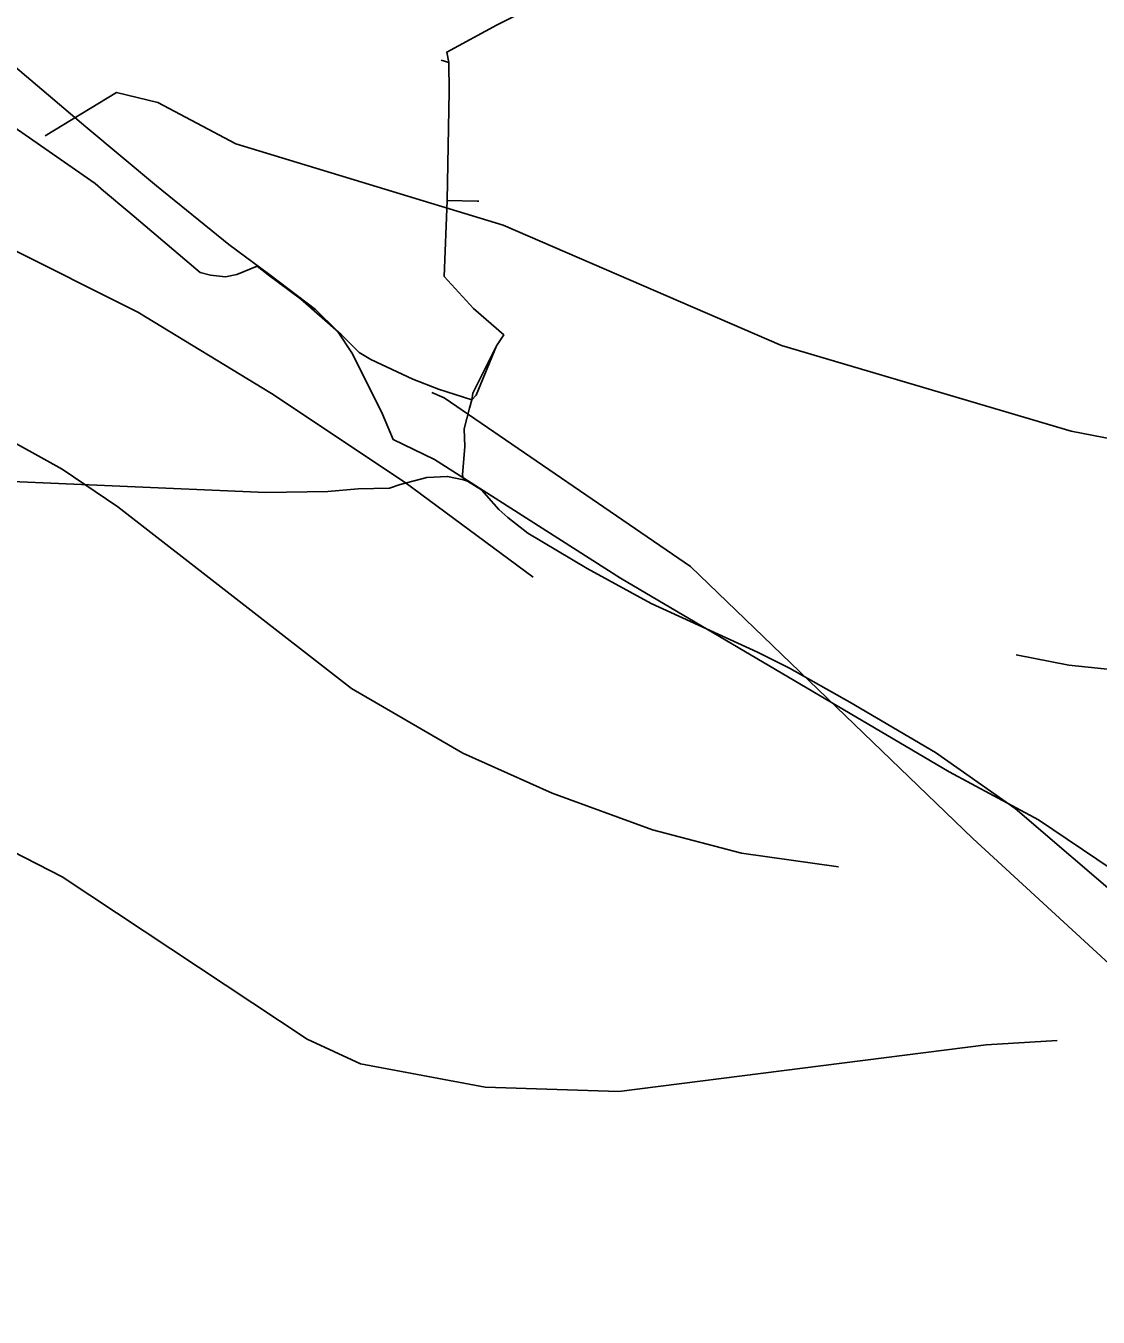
# Model space of a CAD drawing. Extents: x -662620 to -656370, y -1067090 to -1062990.
# Drawn here: x -660489.2 to -660351.6, y -1063258.9 to -1063093.1 of the extents above; entities that cross this region are included whole.
import ezdxf

# ---------------------------------------------------------------- set-up
doc = ezdxf.new("R2010")
doc.units = 0
doc.layers.add('SDELOVACÍ_VEDENÍ_-_PODZEMNÍ', color=7, linetype='Continuous')
doc.layers.add('VRSTEVNICE_ZÁKLADNÍ', color=7, linetype='Continuous')

msp = doc.modelspace()

# ---------------------------------------------------------------- linework, layer by layer
at = {"layer": 'SDELOVACÍ_VEDENÍ_-_PODZEMNÍ'}
for points in [[(-660664.77, -1063005.4), (-660654.76, -1063018.49), (-660644.73, -1063028.69), (-660632.91, -1063038.24), (-660614.78, -1063049.41), (-660598.35, -1063058.27), (-660593.14, -1063074.1), (-660575.66, -1063071.91), (-660550.73, -1063071.91), (-660528.72, -1063079.84), (-660504.99, -1063092.83), (-660501.84, -1063094.64), (-660499.02, -1063091.25), (-660481.51, -1063106.07), (-660472.41, -1063113.64), (-660463.13, -1063121.18), (-660457.9, -1063125.09), (-660452.03, -1063129.55), (-660449.2, -1063132.3), (-660447.26, -1063135.21), (-660443.41, -1063142.98), (-660442.07, -1063146.23), (-660436.74, -1063148.77), (-660432.52, -1063151.48)], [(-660434.91, -1063097.81), (-660435.17, -1063096.5), (-660428.72, -1063092.98), (-660422.17, -1063089.64), (-660419.38, -1063087.76), (-660417.82, -1063085.81), (-660417.64, -1063081.83)], [(-660434.91, -1063097.81), (-660435.17, -1063096.5), (-660428.72, -1063092.98), (-660422.17, -1063089.64), (-660419.38, -1063087.76), (-660417.82, -1063085.81), (-660417.64, -1063081.83)], [(-660580.31, -1063091.92), (-660566.32, -1063109.85), (-660555.72, -1063125.54), (-660546.27, -1063140.86), (-660543.97, -1063143.54), (-660541.78, -1063145.22), (-660535.88, -1063148.51), (-660526.52, -1063152.14), (-660520.44, -1063152.61), (-660517.95, -1063152.42), (-660515.75, -1063152.26), (-660506.67, -1063151.23), (-660497.86, -1063151.32), (-660458.38, -1063153), (-660450.43, -1063152.88), (-660446.53, -1063152.54), (-660442.54, -1063152.46), (-660441.14, -1063152.01), (-660437.72, -1063151.07), (-660435.07, -1063150.95), (-660433.01, -1063151.38)], [(-660580.31, -1063091.92), (-660566.32, -1063109.85), (-660555.72, -1063125.54), (-660546.27, -1063140.86), (-660543.97, -1063143.54), (-660541.78, -1063145.22), (-660535.88, -1063148.51), (-660526.52, -1063152.14), (-660520.44, -1063152.61), (-660517.95, -1063152.42), (-660515.75, -1063152.26), (-660506.67, -1063151.23), (-660497.86, -1063151.32), (-660458.38, -1063153), (-660450.43, -1063152.88), (-660446.53, -1063152.54), (-660442.54, -1063152.46), (-660441.14, -1063152.01), (-660437.72, -1063151.07), (-660435.07, -1063150.95), (-660433.01, -1063151.38)], [(-660580.31, -1063091.92), (-660566.32, -1063109.85), (-660555.72, -1063125.54), (-660546.27, -1063140.86), (-660543.97, -1063143.54), (-660541.78, -1063145.22), (-660535.88, -1063148.51), (-660526.52, -1063152.14), (-660520.44, -1063152.61), (-660517.95, -1063152.42), (-660515.75, -1063152.26), (-660506.67, -1063151.23), (-660497.86, -1063151.32), (-660458.38, -1063153), (-660450.43, -1063152.88), (-660446.53, -1063152.54), (-660442.54, -1063152.46), (-660441.14, -1063152.01), (-660437.72, -1063151.07), (-660435.07, -1063150.95), (-660433.01, -1063151.38)], [(-660580.31, -1063091.92), (-660566.32, -1063109.85), (-660555.72, -1063125.54), (-660546.27, -1063140.86), (-660543.97, -1063143.54), (-660541.78, -1063145.22), (-660535.88, -1063148.51), (-660526.52, -1063152.14), (-660520.44, -1063152.61), (-660517.95, -1063152.42), (-660515.75, -1063152.26), (-660506.67, -1063151.23), (-660497.86, -1063151.32), (-660458.38, -1063153), (-660450.43, -1063152.88), (-660446.53, -1063152.54), (-660442.54, -1063152.46), (-660441.14, -1063152.01), (-660437.72, -1063151.07), (-660435.07, -1063150.95), (-660433.01, -1063151.38)], [(-660580.31, -1063091.92), (-660566.32, -1063109.85), (-660555.72, -1063125.54), (-660546.27, -1063140.86), (-660543.97, -1063143.54), (-660541.78, -1063145.22), (-660535.88, -1063148.51), (-660526.52, -1063152.14), (-660520.44, -1063152.61), (-660517.95, -1063152.42), (-660515.75, -1063152.26), (-660506.67, -1063151.23), (-660497.86, -1063151.32), (-660458.38, -1063153), (-660450.43, -1063152.88), (-660446.53, -1063152.54), (-660442.54, -1063152.46), (-660441.14, -1063152.01), (-660437.72, -1063151.07), (-660435.07, -1063150.95), (-660433.01, -1063151.38)], [(-660580.31, -1063091.92), (-660566.32, -1063109.85), (-660555.72, -1063125.54), (-660546.27, -1063140.86), (-660543.97, -1063143.54), (-660541.78, -1063145.22), (-660535.88, -1063148.51), (-660526.52, -1063152.14), (-660520.44, -1063152.61), (-660517.95, -1063152.42), (-660515.75, -1063152.26), (-660506.67, -1063151.23), (-660497.86, -1063151.32), (-660458.38, -1063153), (-660450.43, -1063152.88), (-660446.53, -1063152.54), (-660442.54, -1063152.46), (-660441.14, -1063152.01), (-660437.72, -1063151.07), (-660435.07, -1063150.95), (-660433.01, -1063151.38)], [(-660435.87, -1063097.55), (-660434.91, -1063097.81)], [(-660435.87, -1063097.55), (-660434.91, -1063097.81)], [(-660435.14, -1063115.55), (-660434.86, -1063101.57), (-660434.91, -1063097.81)], [(-660435.14, -1063115.55), (-660434.86, -1063101.57), (-660434.91, -1063097.81)], [(-660434.86, -1063101.57), (-660434.91, -1063097.81)], [(-660434.86, -1063101.57), (-660434.91, -1063097.81)], [(-660446.63, -1063134.83), (-660448.71, -1063132.73), (-660453.94, -1063128.18), (-660458.08, -1063125.1), (-660459.5, -1063123.98), (-660462.1, -1063125.05), (-660463.58, -1063125.32), (-660465.49, -1063125.13), (-660466.8, -1063124.76), (-660475.84, -1063117.13), (-660479.21, -1063114.29), (-660480.29, -1063113.37), (-660492.25, -1063105.04), (-660495.88, -1063102.8)], [(-660446.63, -1063134.83), (-660448.71, -1063132.73), (-660453.94, -1063128.18), (-660458.08, -1063125.1), (-660459.5, -1063123.98), (-660462.1, -1063125.05), (-660463.58, -1063125.32), (-660465.49, -1063125.13), (-660466.8, -1063124.76), (-660475.84, -1063117.13), (-660479.21, -1063114.29), (-660480.29, -1063113.37), (-660492.25, -1063105.04), (-660495.88, -1063102.8)], [(-660446.63, -1063134.83), (-660448.71, -1063132.73), (-660453.94, -1063128.18), (-660458.08, -1063125.1), (-660459.5, -1063123.98), (-660462.1, -1063125.05), (-660463.58, -1063125.32), (-660465.49, -1063125.13), (-660466.8, -1063124.76), (-660475.84, -1063117.13), (-660479.21, -1063114.29), (-660480.29, -1063113.37), (-660492.25, -1063105.04), (-660495.88, -1063102.8)], [(-660446.63, -1063134.83), (-660448.71, -1063132.73), (-660453.94, -1063128.18), (-660458.08, -1063125.1), (-660459.5, -1063123.98), (-660462.1, -1063125.05), (-660463.58, -1063125.32), (-660465.49, -1063125.13), (-660466.8, -1063124.76), (-660475.84, -1063117.13), (-660479.21, -1063114.29), (-660480.29, -1063113.37), (-660492.25, -1063105.04), (-660495.88, -1063102.8)], [(-660475.84, -1063117.13), (-660479.21, -1063114.29)], [(-660475.84, -1063117.13), (-660479.21, -1063114.29)], [(-660435.14, -1063115.55), (-660435.49, -1063125.28), (-660431.73, -1063129.42), (-660427.87, -1063132.8), (-660428.8, -1063134.19)], [(-660435.14, -1063115.55), (-660435.49, -1063125.28), (-660431.73, -1063129.42), (-660427.87, -1063132.8), (-660428.8, -1063134.19)], [(-660435.14, -1063115.55), (-660435.49, -1063125.28), (-660431.73, -1063129.42), (-660427.87, -1063132.8), (-660428.8, -1063134.19)], [(-660435.14, -1063115.55), (-660435.49, -1063125.28), (-660431.73, -1063129.42), (-660427.87, -1063132.8), (-660428.8, -1063134.19)], [(-660435.14, -1063115.55), (-660431.22, -1063115.64), (-660431.07, -1063115.62)], [(-660435.14, -1063115.55), (-660431.22, -1063115.64), (-660431.07, -1063115.62)], [(-660435.14, -1063115.55), (-660431.22, -1063115.64), (-660431.07, -1063115.62)], [(-660435.14, -1063115.55), (-660431.22, -1063115.64), (-660431.07, -1063115.62)], [(-660459.5, -1063123.98), (-660462.1, -1063125.05), (-660463.58, -1063125.32), (-660465.49, -1063125.13), (-660466.8, -1063124.76)], [(-660459.5, -1063123.98), (-660462.1, -1063125.05), (-660463.58, -1063125.32), (-660465.49, -1063125.13), (-660466.8, -1063124.76)], [(-660431.96, -1063141.12), (-660436.25, -1063139.75), (-660439.54, -1063138.49), (-660444.9, -1063135.96), (-660446.43, -1063135.03), (-660446.63, -1063134.83)], [(-660431.96, -1063141.12), (-660436.25, -1063139.75), (-660439.54, -1063138.49), (-660444.9, -1063135.96), (-660446.43, -1063135.03), (-660446.63, -1063134.83)], [(-660431.96, -1063141.12), (-660436.25, -1063139.75), (-660439.54, -1063138.49), (-660444.9, -1063135.96), (-660446.43, -1063135.03), (-660446.63, -1063134.83)], [(-660431.96, -1063141.12), (-660436.25, -1063139.75), (-660439.54, -1063138.49), (-660444.9, -1063135.96), (-660446.43, -1063135.03), (-660446.63, -1063134.83)], [(-660439.54, -1063138.49), (-660444.9, -1063135.96), (-660446.43, -1063135.03)], [(-660439.54, -1063138.49), (-660444.9, -1063135.96), (-660446.43, -1063135.03)], [(-660428.8, -1063134.19), (-660431.42, -1063140.51), (-660431.96, -1063141.12)], [(-660428.8, -1063134.19), (-660431.81, -1063140.28), (-660431.96, -1063141.12)], [(-660428.8, -1063134.19), (-660431.42, -1063140.51), (-660431.96, -1063141.12)], [(-660428.8, -1063134.19), (-660431.81, -1063140.28), (-660431.96, -1063141.12)], [(-660428.8, -1063134.19), (-660431.81, -1063140.28)], [(-660428.8, -1063134.19), (-660431.81, -1063140.28)], [(-660431.42, -1063140.51), (-660428.8, -1063134.19)], [(-660431.42, -1063140.51), (-660428.8, -1063134.19)], [(-659818.78, -1063849.76), (-659933.52, -1063797.25), (-659953.08, -1063804.82), (-659970.1, -1063808.93), (-659986.46, -1063761.42), (-660003.91, -1063715.06), (-660023.46, -1063669.48), (-660043.77, -1063624.01), (-660062.55, -1063577.66), (-660081.57, -1063532.6), (-660103.58, -1063488.83), (-660131.29, -1063448.6), (-660161.11, -1063405.71), (-660193.09, -1063368.98), (-660228.14, -1063333.7), (-660262.58, -1063298.23), (-660297.59, -1063263.51), (-660333.68, -1063228.64), (-660367.68, -1063197.43), (-660403.89, -1063162.5), (-660435.51, -1063140.87), (-660437.08, -1063140.19)], [(-659818.78, -1063849.76), (-659933.52, -1063797.25), (-659953.08, -1063804.82), (-659970.1, -1063808.93), (-659986.46, -1063761.42), (-660003.91, -1063715.06), (-660023.46, -1063669.48), (-660043.77, -1063624.01), (-660062.55, -1063577.66), (-660081.57, -1063532.6), (-660103.58, -1063488.83), (-660131.29, -1063448.6), (-660161.11, -1063405.71), (-660193.09, -1063368.98), (-660228.14, -1063333.7), (-660262.58, -1063298.23), (-660297.59, -1063263.51), (-660333.68, -1063228.64), (-660367.68, -1063197.43), (-660403.89, -1063162.5), (-660435.51, -1063140.87), (-660437.08, -1063140.19)], [(-659818.78, -1063849.76), (-659933.52, -1063797.25), (-659953.08, -1063804.82), (-659970.1, -1063808.93), (-659986.46, -1063761.42), (-660003.91, -1063715.06), (-660023.46, -1063669.48), (-660043.77, -1063624.01), (-660062.55, -1063577.66), (-660081.57, -1063532.6), (-660103.58, -1063488.83), (-660131.29, -1063448.6), (-660161.11, -1063405.71), (-660193.09, -1063368.98), (-660228.14, -1063333.7), (-660262.58, -1063298.23), (-660297.59, -1063263.51), (-660333.68, -1063228.64), (-660367.68, -1063197.43), (-660403.89, -1063162.5), (-660435.51, -1063140.87), (-660437.08, -1063140.19)], [(-659818.78, -1063849.76), (-659933.52, -1063797.25), (-659953.08, -1063804.82), (-659970.1, -1063808.93), (-659986.46, -1063761.42), (-660003.91, -1063715.06), (-660023.46, -1063669.48), (-660043.77, -1063624.01), (-660062.55, -1063577.66), (-660081.57, -1063532.6), (-660103.58, -1063488.83), (-660131.29, -1063448.6), (-660161.11, -1063405.71), (-660193.09, -1063368.98), (-660228.14, -1063333.7), (-660262.58, -1063298.23), (-660297.59, -1063263.51), (-660333.68, -1063228.64), (-660367.68, -1063197.43), (-660403.89, -1063162.5), (-660435.51, -1063140.87), (-660437.08, -1063140.19)], [(-659818.78, -1063849.76), (-659933.52, -1063797.25), (-659953.08, -1063804.82), (-659970.1, -1063808.93), (-659986.46, -1063761.42), (-660003.91, -1063715.06), (-660023.46, -1063669.48), (-660043.77, -1063624.01), (-660062.55, -1063577.66), (-660081.57, -1063532.6), (-660103.58, -1063488.83), (-660131.29, -1063448.6), (-660161.11, -1063405.71), (-660193.09, -1063368.98), (-660228.14, -1063333.7), (-660262.58, -1063298.23), (-660297.59, -1063263.51), (-660333.68, -1063228.64), (-660367.68, -1063197.43), (-660403.89, -1063162.5), (-660435.51, -1063140.87), (-660437.08, -1063140.19)], [(-659818.78, -1063849.76), (-659933.52, -1063797.25), (-659953.08, -1063804.82), (-659970.1, -1063808.93), (-659986.46, -1063761.42), (-660003.91, -1063715.06), (-660023.46, -1063669.48), (-660043.77, -1063624.01), (-660062.55, -1063577.66), (-660081.57, -1063532.6), (-660103.58, -1063488.83), (-660131.29, -1063448.6), (-660161.11, -1063405.71), (-660193.09, -1063368.98), (-660228.14, -1063333.7), (-660262.58, -1063298.23), (-660297.59, -1063263.51), (-660333.68, -1063228.64), (-660367.68, -1063197.43), (-660403.89, -1063162.5), (-660435.51, -1063140.87), (-660437.08, -1063140.19)], [(-660433.16, -1063150.73), (-660432.87, -1063147.13), (-660432.92, -1063144.83), (-660432.27, -1063142.18), (-660431.96, -1063141.12)], [(-660433.16, -1063150.73), (-660432.87, -1063147.13), (-660432.92, -1063144.83), (-660432.27, -1063142.18), (-660431.96, -1063141.12)], [(-660441.14, -1063152.01), (-660437.72, -1063151.07)], [(-660441.14, -1063152.01), (-660437.72, -1063151.07)], [(-660433.01, -1063151.38), (-660433.16, -1063150.73)], [(-660433.01, -1063151.38), (-660433.16, -1063150.73)], [(-660433.01, -1063151.38), (-660432.51, -1063151.54), (-660430.7, -1063152.67), (-660428.48, -1063155.21), (-660427.35, -1063156.24), (-660424.75, -1063158.25), (-660417.16, -1063162.78), (-660408.92, -1063167.26), (-660395.29, -1063173.52), (-660391.17, -1063175.57), (-660383.43, -1063179.92), (-660372.43, -1063186.38), (-660362.23, -1063193.59), (-660347.65, -1063206.08)], [(-660433.01, -1063151.38), (-660432.51, -1063151.54), (-660430.7, -1063152.67), (-660428.48, -1063155.21), (-660427.35, -1063156.24), (-660424.75, -1063158.25), (-660417.16, -1063162.78), (-660408.92, -1063167.26), (-660395.29, -1063173.52), (-660391.17, -1063175.57), (-660383.43, -1063179.92), (-660372.43, -1063186.38), (-660362.23, -1063193.59), (-660347.65, -1063206.08)], [(-660433.01, -1063151.38), (-660432.51, -1063151.54), (-660430.7, -1063152.67), (-660428.48, -1063155.21), (-660427.35, -1063156.24), (-660424.75, -1063158.25), (-660417.16, -1063162.78), (-660408.92, -1063167.26), (-660395.29, -1063173.52), (-660391.17, -1063175.57), (-660383.43, -1063179.92), (-660372.43, -1063186.38), (-660362.23, -1063193.59), (-660347.65, -1063206.08)], [(-660433.01, -1063151.38), (-660432.51, -1063151.54), (-660430.7, -1063152.67), (-660428.48, -1063155.21), (-660427.35, -1063156.24), (-660424.75, -1063158.25), (-660417.16, -1063162.78), (-660408.92, -1063167.26), (-660395.29, -1063173.52), (-660391.17, -1063175.57), (-660383.43, -1063179.92), (-660372.43, -1063186.38), (-660362.23, -1063193.59), (-660347.65, -1063206.08)], [(-660433.01, -1063151.38), (-660432.51, -1063151.54), (-660430.7, -1063152.67), (-660428.48, -1063155.21), (-660427.35, -1063156.24), (-660424.75, -1063158.25), (-660417.16, -1063162.78), (-660408.92, -1063167.26), (-660395.29, -1063173.52), (-660391.17, -1063175.57), (-660383.43, -1063179.92), (-660372.43, -1063186.38), (-660362.23, -1063193.59), (-660347.65, -1063206.08)], [(-660433.01, -1063151.38), (-660432.51, -1063151.54), (-660430.7, -1063152.67), (-660428.48, -1063155.21), (-660427.35, -1063156.24), (-660424.75, -1063158.25), (-660417.16, -1063162.78), (-660408.92, -1063167.26), (-660395.29, -1063173.52), (-660391.17, -1063175.57), (-660383.43, -1063179.92), (-660372.43, -1063186.38), (-660362.23, -1063193.59), (-660347.65, -1063206.08)], [(-660433.01, -1063151.38), (-660432.51, -1063151.54), (-660430.7, -1063152.67), (-660428.48, -1063155.21), (-660427.35, -1063156.24), (-660424.75, -1063158.25), (-660417.16, -1063162.78), (-660408.92, -1063167.26), (-660395.29, -1063173.52), (-660391.17, -1063175.57), (-660383.43, -1063179.92), (-660372.43, -1063186.38), (-660362.23, -1063193.59), (-660347.65, -1063206.08)], [(-660433.01, -1063151.38), (-660432.51, -1063151.54), (-660430.7, -1063152.67), (-660428.48, -1063155.21), (-660427.35, -1063156.24), (-660424.75, -1063158.25), (-660417.16, -1063162.78), (-660408.92, -1063167.26), (-660395.29, -1063173.52), (-660391.17, -1063175.57), (-660383.43, -1063179.92), (-660372.43, -1063186.38), (-660362.23, -1063193.59), (-660347.65, -1063206.08)], [(-660433.01, -1063151.38), (-660432.51, -1063151.54), (-660430.7, -1063152.67), (-660428.48, -1063155.21), (-660427.35, -1063156.24), (-660424.75, -1063158.25), (-660417.16, -1063162.78), (-660408.92, -1063167.26), (-660395.29, -1063173.52), (-660391.17, -1063175.57), (-660383.43, -1063179.92), (-660372.43, -1063186.38), (-660362.23, -1063193.59), (-660347.65, -1063206.08)], [(-660433.01, -1063151.38), (-660432.51, -1063151.54), (-660430.7, -1063152.67), (-660428.48, -1063155.21), (-660427.35, -1063156.24), (-660424.75, -1063158.25), (-660417.16, -1063162.78), (-660408.92, -1063167.26), (-660395.29, -1063173.52), (-660391.17, -1063175.57), (-660383.43, -1063179.92), (-660372.43, -1063186.38), (-660362.23, -1063193.59), (-660347.65, -1063206.08)], [(-660433.01, -1063151.38), (-660432.51, -1063151.54), (-660430.7, -1063152.67), (-660428.48, -1063155.21), (-660427.35, -1063156.24), (-660424.75, -1063158.25), (-660417.16, -1063162.78), (-660408.92, -1063167.26), (-660395.29, -1063173.52), (-660391.17, -1063175.57), (-660383.43, -1063179.92), (-660372.43, -1063186.38), (-660362.23, -1063193.59), (-660347.65, -1063206.08)], [(-660433.01, -1063151.38), (-660432.51, -1063151.54), (-660430.7, -1063152.67), (-660428.48, -1063155.21), (-660427.35, -1063156.24), (-660424.75, -1063158.25), (-660417.16, -1063162.78), (-660408.92, -1063167.26), (-660395.29, -1063173.52), (-660391.17, -1063175.57), (-660383.43, -1063179.92), (-660372.43, -1063186.38), (-660362.23, -1063193.59), (-660347.65, -1063206.08)], [(-660432.52, -1063151.48), (-660412.86, -1063164.03), (-660370.7, -1063188.86), (-660359.22, -1063195.02), (-660349.89, -1063201.31), (-660341.4, -1063207.68), (-660331.26, -1063216.52)]]:
    msp.add_lwpolyline(points, dxfattribs=at)
at = {"layer": 'VRSTEVNICE_ZÁKLADNÍ'}
for points in [[(-660486.7, -1063107.23), (-660477.54, -1063101.7), (-660472.25, -1063102.98), (-660462.24, -1063108.27), (-660427.94, -1063118.71), (-660392.21, -1063134.14), (-660355.04, -1063145.15), (-660330.75, -1063149.87)], [(-660486.7, -1063107.23), (-660477.54, -1063101.7), (-660472.25, -1063102.98), (-660462.24, -1063108.27), (-660427.94, -1063118.71), (-660392.21, -1063134.14), (-660355.04, -1063145.15), (-660330.75, -1063149.87)], [(-660604.03, -1063184.6), (-660600.32, -1063181.31), (-660595.74, -1063175.31), (-660590.88, -1063167.3), (-660580.88, -1063147.29), (-660573.02, -1063137.43), (-660566.01, -1063130.86), (-660558.72, -1063125.57), (-660546.58, -1063119.56), (-660535.14, -1063115.56), (-660528.28, -1063114.42), (-660517.7, -1063114.42), (-660503.41, -1063117.28), (-660491.97, -1063121.28), (-660474.82, -1063129.86), (-660457.67, -1063140.29), (-660440.52, -1063151.72), (-660424.08, -1063163.87)], [(-660604.03, -1063184.6), (-660600.32, -1063181.31), (-660595.74, -1063175.31), (-660590.88, -1063167.3), (-660580.88, -1063147.29), (-660573.02, -1063137.43), (-660566.01, -1063130.86), (-660558.72, -1063125.57), (-660546.58, -1063119.56), (-660535.14, -1063115.56), (-660528.28, -1063114.42), (-660517.7, -1063114.42), (-660503.41, -1063117.28), (-660491.97, -1063121.28), (-660474.82, -1063129.86), (-660457.67, -1063140.29), (-660440.52, -1063151.72), (-660424.08, -1063163.87)], [(-660362.08, -1063173.87), (-660355.34, -1063175.18), (-660308.73, -1063180.02), (-660288.72, -1063184.88), (-660265.28, -1063194.03), (-660249.27, -1063203.18), (-660236.7, -1063211.33), (-660226.4, -1063215.76), (-660220.69, -1063217.19), (-660206.39, -1063218.19), (-660190.39, -1063216.33), (-660176.66, -1063211.9), (-660158.08, -1063202.18), (-660137.93, -1063188.32), (-660122.21, -1063174.16), (-660110.34, -1063161.59), (-660092.76, -1063141.15), (-660080.9, -1063128.86), (-660069.75, -1063119.28)], [(-660362.08, -1063173.87), (-660355.34, -1063175.18), (-660308.73, -1063180.02), (-660288.72, -1063184.88), (-660265.28, -1063194.03), (-660249.27, -1063203.18), (-660236.7, -1063211.33), (-660226.4, -1063215.76), (-660220.69, -1063217.19), (-660206.39, -1063218.19), (-660190.39, -1063216.33), (-660176.66, -1063211.9), (-660158.08, -1063202.18), (-660137.93, -1063188.32), (-660122.21, -1063174.16), (-660110.34, -1063161.59), (-660092.76, -1063141.15), (-660080.9, -1063128.86), (-660069.75, -1063119.28)], [(-660605.18, -1063204.04), (-660598.32, -1063203.18), (-660589.17, -1063199.61), (-660583.74, -1063195.18), (-660579.45, -1063190.32), (-660565.73, -1063168.16), (-660556.15, -1063156.16), (-660551.01, -1063151.44), (-660541.29, -1063145.01), (-660530.57, -1063140.43), (-660525.99, -1063139.43), (-660516.85, -1063139.15), (-660503.12, -1063141.72), (-660493.12, -1063145.29), (-660484.54, -1063150.01), (-660477.4, -1063154.87), (-660447.38, -1063178.17), (-660433.09, -1063186.46), (-660421.65, -1063191.6), (-660408.79, -1063196.32), (-660397.35, -1063199.32), (-660384.92, -1063201.04)], [(-660605.18, -1063204.04), (-660598.32, -1063203.18), (-660589.17, -1063199.61), (-660583.74, -1063195.18), (-660579.45, -1063190.32), (-660565.73, -1063168.16), (-660556.15, -1063156.16), (-660551.01, -1063151.44), (-660541.29, -1063145.01), (-660530.57, -1063140.43), (-660525.99, -1063139.43), (-660516.85, -1063139.15), (-660503.12, -1063141.72), (-660493.12, -1063145.29), (-660484.54, -1063150.01), (-660477.4, -1063154.87), (-660447.38, -1063178.17), (-660433.09, -1063186.46), (-660421.65, -1063191.6), (-660408.79, -1063196.32), (-660397.35, -1063199.32), (-660384.92, -1063201.04)], [(-660356.82, -1063223.33), (-660365.94, -1063223.89), (-660413.08, -1063229.91), (-660430.23, -1063229.34), (-660446.24, -1063226.34), (-660453.1, -1063223.19), (-660484.54, -1063202.32), (-660497.41, -1063195.75), (-660504.27, -1063193.46), (-660516.85, -1063191.46), (-660530.57, -1063192.6), (-660540.86, -1063195.75), (-660547.72, -1063199.32), (-660557.87, -1063207.33), (-660576.73, -1063226.05), (-660584.6, -1063230.91), (-660593.74, -1063234.2), (-660607.46, -1063236.05)], [(-660356.82, -1063223.33), (-660365.94, -1063223.89), (-660413.08, -1063229.91), (-660430.23, -1063229.34), (-660446.24, -1063226.34), (-660453.1, -1063223.19), (-660484.54, -1063202.32), (-660497.41, -1063195.75), (-660504.27, -1063193.46), (-660516.85, -1063191.46), (-660530.57, -1063192.6), (-660540.86, -1063195.75), (-660547.72, -1063199.32), (-660557.87, -1063207.33), (-660576.73, -1063226.05), (-660584.6, -1063230.91), (-660593.74, -1063234.2), (-660607.46, -1063236.05)]]:
    msp.add_lwpolyline(points, dxfattribs=at)

doc.saveas('drawing.dxf')
